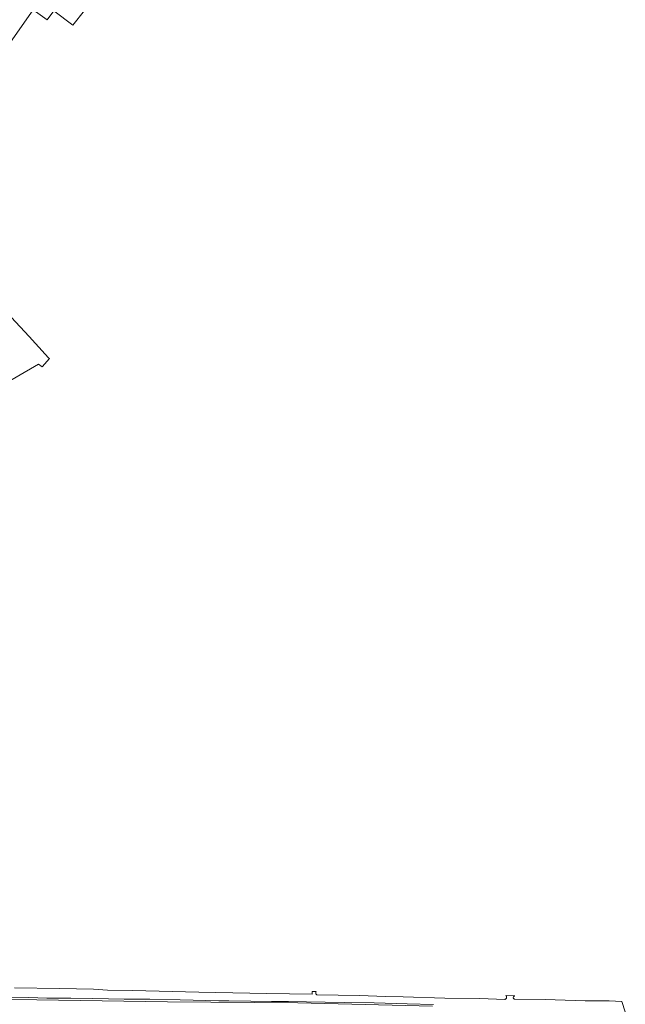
# Model space of a CAD drawing. Header units: metres. Extents: x 209813 to 223847, y 571801 to 587119.
# Tile 334 of 656: x 223355 to 223846, y 574073 to 574871. Entities that reach past the tile are written whole.
import ezdxf

# ---------------------------------------------------------------- set-up
doc = ezdxf.new("R2010")
doc.units = ezdxf.units.M
for name, color, linetype, lineweight in [('B-RO-GR-GRAS-GV', 8, 'Continuous', 0), ('B-RO-GR-HOUTWAL-GV', 8, 'Continuous', 0), ('B-RO-VH-VERHARDING_HALFVERHARDING_SCHELP-GV', 8, 'Continuous', 0)]:
    doc.layers.add(name, color=color, linetype=linetype, lineweight=lineweight)

msp = doc.modelspace()

# ---------------------------------------------------------------- linework, layer by layer
at = {"layer": 'B-RO-GR-GRAS-GV', "flags": 128}
for points in [[(223307.607, 574880.521), (223308.665, 574868.88), (223308.902, 574863.289), (223306.342, 574859.47), (223290.602, 574836.443), (223287.554, 574831.757), (223274.023, 574811.243), (223302.06, 574791.318), (223336.364, 574836.38), (223338.455, 574839.537), (223337.728, 574840.186), (223344.14, 574848.503), (223347.278, 574853.135), (223365.783, 574879.178), (223377.054, 574871.161), (223382.531, 574878.464), (223397.949, 574866.902), (223416.894, 574890.778)], [(223288.985, 574541.378), (223287.695, 574543.972), (223370.035, 574591.932), (223373.084, 574589.608), (223378.888, 574596.337), (223378.321, 574596.982), (223375.583, 574599.906), (223362.412, 574614.26), (223340.583, 574637.762), (223263.052, 574590.265)]]:
    msp.add_lwpolyline(points, dxfattribs=at)
at = {"layer": 'B-RO-GR-HOUTWAL-GV', "flags": 128}
for points in [[(223340.593, 574078.434), (223362.307, 574077.972), (223376.804, 574077.483), (223396.21, 574077.495), (223414.04, 574077.281), (223439.633, 574076.792), (223460.36, 574076.679), (223484.919, 574076.225), (223516.413, 574075.336), (223524.479, 574075.406), (223542.213, 574075.097), (223558.99, 574074.961), (223572.791, 574074.695), (223587.518, 574074.535), (223602.665, 574074.29), (223618.227, 574074.006), (223642.369, 574073.723), (223669.091, 574072.981), (223690.426, 574072.28)], [(223845.995, 574066.37), (223843.125, 574074.878), (223832.907, 574075.474), (223813.449, 574075.434), (223780.932, 574076.389), (223756.073, 574076.826), (223755.793, 574076.937), (223755.546, 574077.11), (223755.347, 574077.336), (223755.206, 574077.603), (223755.131, 574077.895), (223755.127, 574078.196), (223755.194, 574078.49), (223755.327, 574078.76), (223755.521, 574078.992), (223755.763, 574079.172), (223756.337, 574079.34), (223749.234, 574079.658), (223749.454, 574079.373), (223749.614, 574079.05), (223749.71, 574078.702), (223749.736, 574078.343), (223749.693, 574077.985), (223749.581, 574077.642), (223749.405, 574077.328), (223749.171, 574077.053), (223748.889, 574076.829), (223748.569, 574076.663), (223748.223, 574076.562), (223728.044, 574077.26), (223699.495, 574077.557), (223665.796, 574078.741), (223651.462, 574078.794), (223630.451, 574079.588), (223595.879, 574080.212), (223595.574, 574080.434), (223595.322, 574080.714), (223595.134, 574081.041), (223595.018, 574081.399), (223594.978, 574081.774), (223595.018, 574082.149), (223595.134, 574082.508), (223595.36, 574082.875), (223592.002, 574082.845), (223591.963, 574080.891), (223555.23, 574081.433), (223500.036, 574082.442), (223446.413, 574083.811), (223425.995, 574084.123), (223414.769, 574084.739), (223387.224, 574085.389), (223350.684, 574085.829)]]:
    msp.add_lwpolyline(points, dxfattribs=at)
at = {"layer": 'B-RO-VH-VERHARDING_HALFVERHARDING_SCHELP-GV', "flags": 128}
for points in [[(223690.426, 574072.28), (223669.091, 574072.981), (223642.369, 574073.723), (223618.227, 574074.006), (223602.665, 574074.29), (223587.518, 574074.535), (223572.791, 574074.695), (223558.99, 574074.961), (223542.213, 574075.097), (223524.479, 574075.406), (223516.413, 574075.336), (223484.919, 574076.225), (223460.36, 574076.679), (223439.633, 574076.792), (223414.04, 574077.281), (223396.21, 574077.495), (223376.804, 574077.483), (223362.307, 574077.972), (223340.593, 574078.434)], [(223341.547, 574076.853), (223368.764, 574076.182), (223474.663, 574074.448), (223580.385, 574073.696), (223689.589, 574071.115)]]:
    msp.add_lwpolyline(points, dxfattribs=at)

doc.saveas('drawing.dxf')
